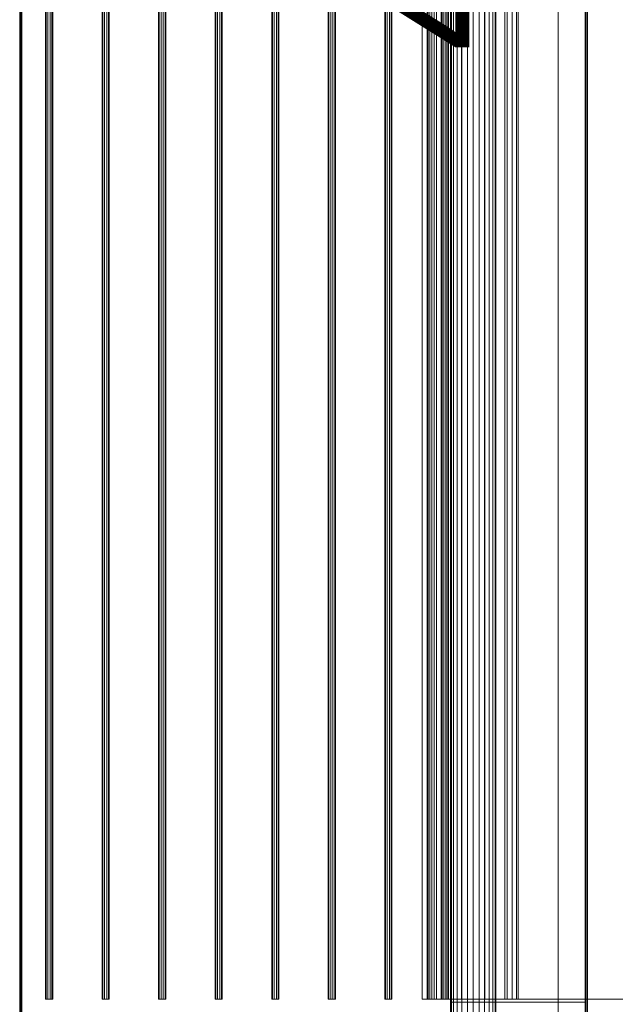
# Model space of a CAD drawing. Header units: millimetres. Extents: x -1970 to 61924, y -58230 to 6847.
# Tile 797 of 925: x 59209 to 60262, y -19259 to -17518. Entities that reach past the tile are written whole.
import ezdxf

# ---------------------------------------------------------------- set-up
doc = ezdxf.new("R2010")
doc.units = ezdxf.units.MM
doc.layers.add('COTAS_P', color=1, linetype='Continuous', lineweight=0)
doc.layers.add('superior_secador', color=7, linetype='Continuous', lineweight=0)
doc.dimstyles.new('R19_100', dxfattribs={"dimtxt": 250, "dimasz": 150, "dimexe": 150, "dimexo": 80, "dimgap": 100, "dimtad": 1, "dimtih": 1, "dimtoh": 1, "dimdsep": 46, "dimcen": 0.09, "dimadec": 0, "dimazin": 0, "dimtfac": 1, "dimtdec": 4, "dimtofl": 0, "dimtmove": 0, "dimatfit": 3, "dimfxl": 1, "dimtolj": 1, "dimtzin": 0, "dimarcsym": 0})

# ---------------------------------------------------------------- blocks, each defined once
blk = doc.blocks.new('DIM_R26_30')
at = {"layer": 'COTAS_P'}
for p, q in [((60161.1, -15400), (60116.1, -15550)), ((61061.1, -15400), (60161.1, -15400)), ((60161.1, -19750), (60161.1, -15400)), ((60161.1, -15400), (60206.1, -15550)), ((60161.1, -19750), (60116.1, -19600)), ((60161.1, -19750), (60206.1, -19600)), ((61061.1, -19750), (60161.1, -19750))]:
    blk.add_line(p, q, dxfattribs=at)
blk.add_text('4350 P', height=250, rotation=90, dxfattribs=at).set_placement((60061.1, -17575))

msp = doc.modelspace()

# ---------------------------------------------------------------- linework, layer by layer
at = {"layer": 'superior_secador'}
for p, q in [((59211.134, -16600), (59211.134, -19400)), ((60211.134, -16600), (60211.134, -19400)), ((59209.134, -19380), (59209.134, -16620)), ((59213.134, -16620), (59213.134, -19380)), ((60209.134, -19380), (60209.134, -16620)), ((60213.134, -16620), (60213.134, -19380)), ((59971.134, -16640), (59971.134, -19360)), ((59972.497, -16640), (59972.497, -19360)), ((59976.493, -16640), (59976.493, -19360)), ((59982.85, -16640), (59982.85, -19360)), ((59991.134, -16640), (59991.134, -19360)), ((60000.781, -16640), (60000.781, -19360)), ((60011.134, -16640), (60011.134, -19360)), ((60021.487, -16640), (60021.487, -19360)), ((60031.134, -16640), (60031.134, -19360)), ((60039.418, -16640), (60039.418, -19360)), ((60045.775, -16640), (60045.775, -19360)), ((60049.771, -16640), (60049.771, -19360)), ((60051.134, -19360), (60051.134, -16640)), ((59254.784, -16750), (59254.784, -19250)), ((59255.997, -16750), (59255.997, -19250)), ((59259.172, -16750), (59259.172, -19250)), ((59263.096, -16750), (59263.096, -19250)), ((59266.271, -16750), (59266.271, -19250)), ((59267.484, -19250), (59267.484, -16750)), ((59354.784, -16750), (59354.784, -19250)), ((59355.997, -16750), (59355.997, -19250)), ((59359.172, -16750), (59359.172, -19250)), ((59363.096, -16750), (59363.096, -19250)), ((59366.271, -16750), (59366.271, -19250)), ((59367.484, -19250), (59367.484, -16750)), ((59454.784, -16750), (59454.784, -19250)), ((59455.997, -16750), (59455.997, -19250)), ((59459.172, -16750), (59459.172, -19250)), ((59463.096, -16750), (59463.096, -19250)), ((59466.271, -16750), (59466.271, -19250)), ((59467.484, -19250), (59467.484, -16750)), ((59554.784, -16750), (59554.784, -19250)), ((59555.997, -16750), (59555.997, -19250)), ((59559.172, -16750), (59559.172, -19250)), ((59563.096, -16750), (59563.096, -19250)), ((59566.271, -16750), (59566.271, -19250)), ((59567.484, -19250), (59567.484, -16750)), ((59654.784, -16750), (59654.784, -19250)), ((59655.997, -16750), (59655.997, -19250)), ((59659.172, -16750), (59659.172, -19250)), ((59663.096, -16750), (59663.096, -19250)), ((59666.271, -16750), (59666.271, -19250)), ((59667.484, -19250), (59667.484, -16750)), ((59754.784, -16750), (59754.784, -19250)), ((59755.997, -16750), (59755.997, -19250)), ((59759.172, -16750), (59759.172, -19250)), ((59763.096, -16750), (59763.096, -19250)), ((59766.271, -16750), (59766.271, -19250)), ((59767.484, -19250), (59767.484, -16750)), ((59854.784, -16750), (59854.784, -19250)), ((59855.997, -16750), (59855.997, -19250)), ((59859.172, -16750), (59859.172, -19250)), ((59863.096, -16750), (59863.096, -19250)), ((59866.271, -16750), (59866.271, -19250)), ((59867.484, -19250), (59867.484, -16750)), ((59921.134, -19250), (59921.134, -16750)), ((59929.467, -19250), (59929.467, -16750)), ((59931.634, -16750), (59931.634, -19250)), ((59934.343, -16750), (59934.343, -19250)), ((59937.801, -19250), (59937.801, -16750)), ((59942.285, -16750), (59942.285, -19250)), ((59946.134, -19250), (59946.134, -16750)), ((59954.467, -19250), (59954.467, -16750)), ((59954.784, -16750), (59954.784, -19250)), ((59954.919, -16750), (59954.919, -19250)), ((59955.997, -16750), (59955.997, -19250)), ((59959.172, -16750), (59959.172, -19250)), ((59962.801, -19250), (59962.801, -16750)), ((59963.096, -16750), (59963.096, -19250)), ((59966.271, -16750), (59966.271, -19250)), ((59967.484, -19250), (59967.484, -16750)), ((59971.134, -19250), (59971.134, -16750)), ((59971.384, -16750), (59971.384, -19250)), ((59990.558, -16750), (59990.558, -19250)), ((60011.134, -16750), (60011.134, -19250)), ((60031.71, -16750), (60031.71, -19250)), ((60050.884, -16750), (60050.884, -19250)), ((60067.349, -16750), (60067.349, -19250)), ((60071.134, -16750), (60071.134, -19250)), ((60079.983, -16750), (60079.983, -19250)), ((60087.925, -16750), (60087.925, -19250)), ((60090.634, -19250), (60090.634, -16750)), ((60211.134, -16750), (60211.134, -19250)), ((59255.997, -19250), (59254.784, -19250)), ((59259.172, -19250), (59255.997, -19250)), ((59263.096, -19250), (59259.172, -19250)), ((59266.271, -19250), (59263.096, -19250)), ((59267.484, -19250), (59266.271, -19250)), ((59355.997, -19250), (59354.784, -19250)), ((59359.172, -19250), (59355.997, -19250)), ((59363.096, -19250), (59359.172, -19250)), ((59366.271, -19250), (59363.096, -19250)), ((59367.484, -19250), (59366.271, -19250)), ((59455.997, -19250), (59454.784, -19250)), ((59459.172, -19250), (59455.997, -19250)), ((59463.096, -19250), (59459.172, -19250)), ((59466.271, -19250), (59463.096, -19250)), ((59467.484, -19250), (59466.271, -19250)), ((59555.997, -19250), (59554.784, -19250)), ((59559.172, -19250), (59555.997, -19250)), ((59563.096, -19250), (59559.172, -19250)), ((59566.271, -19250), (59563.096, -19250)), ((59567.484, -19250), (59566.271, -19250)), ((59655.997, -19250), (59654.784, -19250)), ((59659.172, -19250), (59655.997, -19250)), ((59663.096, -19250), (59659.172, -19250)), ((59666.271, -19250), (59663.096, -19250)), ((59667.484, -19250), (59666.271, -19250)), ((59755.997, -19250), (59754.784, -19250)), ((59759.172, -19250), (59755.997, -19250)), ((59763.096, -19250), (59759.172, -19250)), ((59766.271, -19250), (59763.096, -19250)), ((59767.484, -19250), (59766.271, -19250)), ((59855.997, -19250), (59854.784, -19250)), ((59859.172, -19250), (59855.997, -19250)), ((59863.096, -19250), (59859.172, -19250)), ((59866.271, -19250), (59863.096, -19250)), ((59867.484, -19250), (59866.271, -19250)), ((59929.467, -19250), (59921.134, -19250)), ((59937.801, -19250), (59929.467, -19250)), ((59934.343, -19250), (59931.634, -19250)), ((59942.285, -19250), (59934.343, -19250)), ((59946.134, -19250), (59937.801, -19250)), ((59954.919, -19250), (59942.285, -19250)), ((59954.467, -19250), (59946.134, -19250)), ((59962.801, -19250), (59954.467, -19250)), ((59955.997, -19250), (59954.784, -19250)), ((59971.384, -19250), (59954.919, -19250)), ((59959.172, -19250), (59955.997, -19250)), ((59963.096, -19250), (59959.172, -19250)), ((59971.134, -19250), (59962.801, -19250)), ((59966.271, -19250), (59963.096, -19250)), ((59967.484, -19250), (59966.271, -19250)), ((60211.134, -19250), (59971.134, -19250)), ((59971.134, -19255), (59971.134, -19250)), ((60211.134, -19255), (59971.134, -19255)), ((59990.558, -19250), (59971.384, -19250)), ((60011.134, -19250), (59990.558, -19250)), ((60031.71, -19250), (60011.134, -19250)), ((60050.884, -19250), (60031.71, -19250)), ((60067.349, -19250), (60050.884, -19250)), ((60079.983, -19250), (60067.349, -19250)), ((60071.134, -19250), (60211.134, -19250)), ((60071.134, -19250), (60321.134, -19250)), ((60087.925, -19250), (60079.983, -19250)), ((60090.634, -19250), (60087.925, -19250)), ((60211.134, -19250), (60211.134, -19255))]:
    msp.add_line(p, q, dxfattribs=at)

# ---------------------------------------------------------------- dimensions: what is measured, and where the dimension line sits
at = {"layer": 'COTAS_P'}
dim = msp.add_aligned_dim(p1=(61061.134, -19750), p2=(61061.134, -15400), distance=900, text='<> P', dimstyle='R19_100', dxfattribs=at)
dim.commit()
dim.dimension.update_dxf_attribs({"geometry": 'DIM_R26_30', "text_midpoint": (60161.134, -17575)})

doc.saveas('drawing.dxf')
